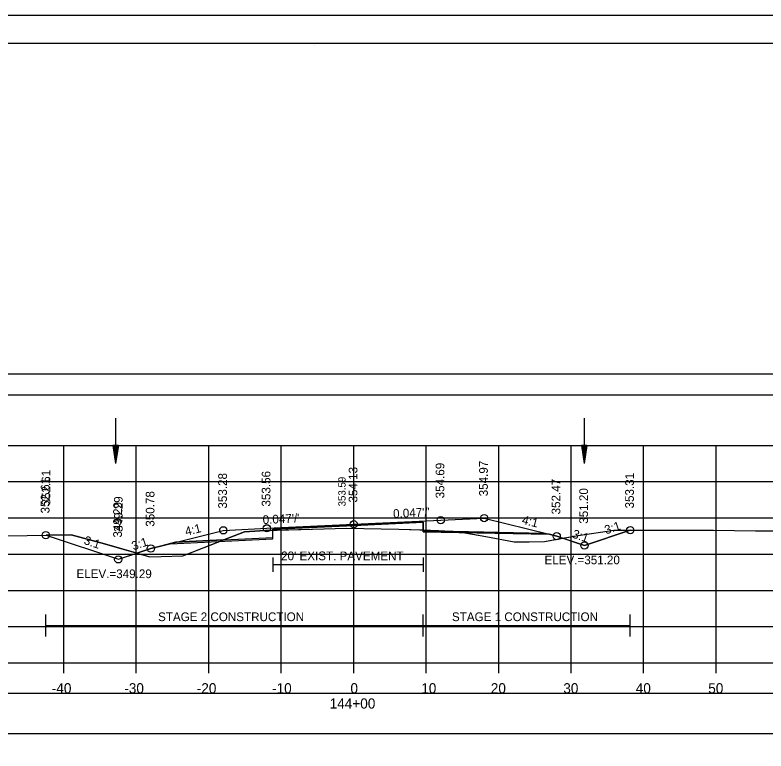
# Model space of a CAD drawing. Extents: x 1376273 to 1384221, y 378927 to 384592.
# Drawn here: x 1377011 to 1377114.6, y 382570.4 to 382671.9 of the extents above; entities that cross this region are included whole.
import ezdxf

# ---------------------------------------------------------------- set-up
doc = ezdxf.new("R2010")
doc.units = 0
for name, color, linetype in [('R_Alt Surface', 7, 'Continuous'), ('R_Axis', 7, 'Continuous'), ('R_Axis Annot', 7, 'Continuous'), ('R_Border', 7, 'Continuous'), ('R_Border Notes', 7, 'Continuous'), ('R_Dimension', 7, 'Continuous'), ('R_Exist Surface', 7, 'Continuous'), ('R_Fin Surface', 7, 'Continuous'), ('R_Grid', 7, 'Continuous'), ('R_No Plot', 7, 'Continuous'), ('R_Water', 7, 'Continuous'), ('R_Xsect Elev', 7, 'Continuous'), ('R_Xsect Slope', 7, 'Continuous'), ('T_Detection Zones', 7, 'Continuous'), ('T_Vehicle Path Lt Minor', 7, 'Continuous')]:
    doc.layers.add(name, color=color, linetype=linetype)

msp = doc.modelspace()

# ---------------------------------------------------------------- linework, layer by layer
at = {"layer": 'R_Alt Surface'}
for points in [[(1377033.19, 382599.17), (1377046.59, 382599.81), (1377046.6, 382600.97), (1377057.77, 382601.5), (1377067.35, 382601.95), (1377067.36, 382600.78), (1377084.01, 382600.45)], [(1377046.6, 382597.09), (1377046.6, 382595.09)], [(1377067.35, 382597.09), (1377067.35, 382595.09)], [(1377046.6, 382596.09), (1377067.35, 382596.09)]]:
    msp.add_lwpolyline(points, dxfattribs=at)
at = {"layer": 'R_Axis'}
for p, q in [((1376907.77, 382582.54), (1377207.77, 382582.54)), ((1377017.77, 382581.14), (1377017.77, 382582.54)), ((1377027.77, 382581.14), (1377027.77, 382582.54)), ((1377037.77, 382581.14), (1377037.77, 382582.54)), ((1377047.77, 382581.14), (1377047.77, 382582.54)), ((1377057.77, 382581.14), (1377057.77, 382582.54)), ((1377067.77, 382581.14), (1377067.77, 382582.54)), ((1377077.77, 382581.14), (1377077.77, 382582.54)), ((1377087.77, 382581.14), (1377087.77, 382582.54)), ((1377097.77, 382581.14), (1377097.77, 382582.54)), ((1377107.77, 382581.14), (1377107.77, 382582.54))]:
    msp.add_line(p, q, dxfattribs=at)
at = {"layer": 'R_Axis Annot'}
for points in [[(1376907.2, 382619.52), (1377209.01, 382619.52), (1377209.01, 382622.34), (1376907.2, 382622.34)], [(1376907.2, 382572.79), (1377209.01, 382572.79), (1377209.01, 382578.31), (1376907.2, 382578.31)]]:
    msp.add_lwpolyline(points, close=True, dxfattribs=at)
at = {"layer": 'R_Border'}
for p, q in [((1376899.77, 382668), (1377215.95, 382668)), ((1377052.29, 382667.74), (1377052.29, 382667.74)), ((1377052.29, 382667.74), (1377052.29, 382667.74))]:
    msp.add_line(p, q, dxfattribs=at)
at = {"layer": 'R_Dimension'}
for p, q in [((1377015.29, 382586.2), (1377015.29, 382589.2)), ((1377067.35, 382586.2), (1377067.35, 382589.2)), ((1377095.92, 382586.2), (1377095.92, 382589.2)), ((1377015.29, 382587.7), (1377095.92, 382587.7))]:
    msp.add_line(p, q, dxfattribs=at)
at = {"layer": 'R_Exist Surface'}
msp.add_lwpolyline([(1377003.6, 382599.98), (1377018.79, 382600.2), (1377023.38, 382598.94), (1377029.65, 382597.15), (1377031.2, 382597.21), (1377034.2, 382597.3), (1377039.84, 382599.5), (1377042.69, 382600.61), (1377044.81, 382600.77), (1377045.6, 382600.82), (1377053.71, 382601.04), (1377056.72, 382601.12), (1377063.98, 382600.96), (1377068.35, 382600.86), (1377069.52, 382600.8), (1377072.05, 382600.67), (1377076.01, 382599.95), (1377079.89, 382599.25), (1377081.96, 382599.23), (1377084.09, 382599.3), (1377088.71, 382600.13), (1377093.66, 382600.84), (1377104.89, 382600.85), (1377106.52, 382600.85), (1377107.41, 382600.84), (1377113.2, 382600.73), (1377116.96, 382600.73)], dxfattribs=at)
at = {"layer": 'R_Fin Surface'}
msp.add_lwpolyline([(1377015.31, 382600.15), (1377025.29, 382596.83), (1377029.77, 382598.32), (1377031.28, 382598.7), (1377039.77, 382600.82), (1377045.77, 382601.1), (1377057.77, 382601.66), (1377069.77, 382602.23), (1377075.77, 382602.51), (1377084.72, 382600.27), (1377085.77, 382600.01), (1377089.59, 382598.73), (1377095.92, 382600.84)], dxfattribs=at)
at = {"layer": 'R_Grid'}
for p, q in [((1376907.77, 382612.54), (1377207.77, 382612.54)), ((1376907.77, 382612.54), (1377207.77, 382612.54)), ((1377017.77, 382582.54), (1377017.77, 382612.54)), ((1377017.77, 382582.54), (1377017.77, 382612.54)), ((1377027.77, 382582.54), (1377027.77, 382612.54)), ((1377027.77, 382582.54), (1377027.77, 382612.54)), ((1377037.77, 382582.54), (1377037.77, 382612.54)), ((1377037.77, 382582.54), (1377037.77, 382612.54)), ((1377047.77, 382582.54), (1377047.77, 382612.54)), ((1377047.77, 382582.54), (1377047.77, 382612.54)), ((1377057.77, 382582.54), (1377057.77, 382612.54)), ((1377057.77, 382582.54), (1377057.77, 382612.54)), ((1377067.77, 382582.54), (1377067.77, 382612.54)), ((1377067.77, 382582.54), (1377067.77, 382612.54)), ((1377077.77, 382582.54), (1377077.77, 382612.54)), ((1377077.77, 382582.54), (1377077.77, 382612.54)), ((1377087.77, 382582.54), (1377087.77, 382612.54)), ((1377087.77, 382582.54), (1377087.77, 382612.54)), ((1377097.77, 382582.54), (1377097.77, 382612.54)), ((1377097.77, 382582.54), (1377097.77, 382612.54)), ((1377107.77, 382582.54), (1377107.77, 382612.54)), ((1377107.77, 382582.54), (1377107.77, 382612.54)), ((1376907.77, 382607.54), (1377207.77, 382607.54)), ((1376907.77, 382607.54), (1377207.77, 382607.54)), ((1376907.77, 382602.54), (1377207.77, 382602.54)), ((1376907.77, 382602.54), (1377207.77, 382602.54)), ((1376907.77, 382597.54), (1377207.77, 382597.54)), ((1376907.77, 382597.54), (1377207.77, 382597.54)), ((1376907.77, 382592.54), (1377207.77, 382592.54)), ((1376907.77, 382592.54), (1377207.77, 382592.54)), ((1376907.77, 382587.54), (1377207.77, 382587.54)), ((1376907.77, 382587.54), (1377207.77, 382587.54)), ((1376907.77, 382582.54), (1377207.77, 382582.54)), ((1376907.77, 382582.54), (1377207.77, 382582.54))]:
    msp.add_line(p, q, dxfattribs=at)
at = {"layer": 'R_No Plot'}
msp.add_line((1376887.37, 382671.89), (1377220.7, 382671.89), dxfattribs=at)
for points in [[(1376887.36, 382671.89), (1377220.7, 382671.89), (1377220.7, 382458.55), (1376887.36, 382458.55)], [(1377133.69, 382668), (1377133.69, 382658.12), (1377169.42, 382658.12), (1377169.42, 382655.2), (1377192.62, 382655.2), (1377192.62, 382630.86), (1377215.95, 382630.86), (1377215.95, 382462.54), (1376899.77, 382462.54), (1376899.77, 382668)]]:
    msp.add_lwpolyline(points, close=True, dxfattribs=at)
msp.add_lwpolyline([(1377032.42, 382598.98), (1377046.59, 382599.64), (1377046.6, 382600.97), (1377057.77, 382601.5), (1377067.35, 382601.95), (1377067.36, 382600.62), (1377084.72, 382600.27)], dxfattribs=at)
for centre in [(1377075.77, 382602.51), (1377075.77, 382602.51), (1377057.77, 382601.66), (1377057.77, 382601.66), (1377069.77, 382602.23), (1377069.77, 382602.23), (1377039.77, 382600.82), (1377039.77, 382600.82), (1377045.77, 382601.1), (1377045.77, 382601.1), (1377095.92, 382600.84), (1377095.92, 382600.84), (1377015.29, 382600.15), (1377015.29, 382600.15), (1377085.77, 382600.01), (1377085.77, 382600.01), (1377029.77, 382598.32), (1377029.77, 382598.32), (1377089.59, 382598.73), (1377089.59, 382598.73), (1377089.59, 382598.73), (1377089.59, 382598.73), (1377025.28, 382596.82), (1377025.28, 382596.82), (1377025.28, 382596.82), (1377025.28, 382596.82)]:
    msp.add_circle(centre, 0.5, dxfattribs=at)
at = {"layer": 'R_Water'}
for p, q in [((1377024.91, 382616.27), (1377024.91, 382610.02)), ((1377089.58, 382616.28), (1377089.58, 382610.03)), ((1377024.54, 382612.52), (1377024.91, 382610.02)), ((1377025.29, 382612.52), (1377024.54, 382612.52)), ((1377024.6, 382612.52), (1377024.91, 382610.43)), ((1377024.66, 382612.52), (1377024.91, 382610.86)), ((1377024.73, 382612.52), (1377024.91, 382611.28)), ((1377024.79, 382612.52), (1377024.91, 382611.7)), ((1377024.85, 382612.52), (1377024.91, 382612.12)), ((1377025.29, 382612.52), (1377024.91, 382610.02)), ((1377025.03, 382612.52), (1377024.91, 382611.7)), ((1377025.16, 382612.52), (1377024.91, 382610.86)), ((1377025.23, 382612.52), (1377024.91, 382610.43)), ((1377025.1, 382612.52), (1377024.91, 382611.28)), ((1377024.97, 382612.52), (1377024.91, 382612.12)), ((1377089.2, 382612.53), (1377089.58, 382610.03)), ((1377089.95, 382612.53), (1377089.2, 382612.53)), ((1377089.27, 382612.53), (1377089.58, 382610.44)), ((1377089.33, 382612.53), (1377089.58, 382610.87)), ((1377089.39, 382612.53), (1377089.58, 382611.29)), ((1377089.46, 382612.53), (1377089.58, 382611.71)), ((1377089.52, 382612.53), (1377089.58, 382612.13)), ((1377089.95, 382612.53), (1377089.58, 382610.03)), ((1377089.7, 382612.53), (1377089.58, 382611.71)), ((1377089.83, 382612.53), (1377089.58, 382610.87)), ((1377089.89, 382612.53), (1377089.58, 382610.44)), ((1377089.76, 382612.53), (1377089.58, 382611.29)), ((1377089.64, 382612.53), (1377089.58, 382612.13))]:
    msp.add_line(p, q, dxfattribs=at)
at = {"layer": 'T_Detection Zones'}
for p, q in [((1377046.59, 382599.81), (1377046.6, 382600.84)), ((1377039.84, 382599.49), (1377046.59, 382599.81)), ((1377027.82, 382597.67), (1377023.38, 382598.94)), ((1377039.81, 382599.49), (1377033.19, 382599.17))]:
    msp.add_line(p, q, dxfattribs=at)
for points in [[(1377046.6, 382600.84), (1377045.6, 382600.82), (1377044.81, 382600.77), (1377042.69, 382600.61), (1377039.84, 382599.5)], [(1377023.38, 382598.94), (1377018.79, 382600.2), (1377015.31, 382600.15)], [(1377015.31, 382600.15), (1377025.29, 382596.83), (1377027.82, 382597.67)], [(1377027.82, 382597.67), (1377029.65, 382597.15), (1377031.2, 382597.21), (1377034.2, 382597.3), (1377039.81, 382599.49)], [(1377033.19, 382599.17), (1377031.28, 382598.7), (1377029.77, 382598.32), (1377027.82, 382597.67)], [(1377039.84, 382599.5), (1377039.84, 382599.49)]]:
    msp.add_lwpolyline(points, dxfattribs=at)
for points in [[(1377067.36, 382600.88), (1377068.35, 382600.86), (1377069.52, 382600.8), (1377072.05, 382600.67), (1377072.98, 382600.5), (1377067.36, 382600.62)], [(1377086.56, 382599.74), (1377088.71, 382600.13), (1377093.66, 382600.84), (1377095.92, 382600.84), (1377089.59, 382598.73)], [(1377072.98, 382600.5), (1377076.01, 382599.95), (1377079.89, 382599.25), (1377081.96, 382599.23), (1377084.09, 382599.3), (1377086.56, 382599.74), (1377085.77, 382600.01), (1377084.72, 382600.27)]]:
    msp.add_lwpolyline(points, close=True, dxfattribs=at)
at = {"layer": 'T_Vehicle Path Lt Minor'}
msp.add_lwpolyline([(1377046.6, 382600.84), (1377053.71, 382601.04), (1377056.72, 382601.12), (1377063.98, 382600.96), (1377067.36, 382600.88), (1377067.35, 382601.95), (1377057.77, 382601.5), (1377046.6, 382600.97)], close=True, dxfattribs=at)

# ---------------------------------------------------------------- texts
at = {"layer": 'R_Alt Surface'}
msp.add_text("20' EXIST. PAVEMENT", height=1.2, dxfattribs=at).set_placement((1377047.75, 382596.7))
at = {"layer": 'R_Axis Annot'}
for s, p in [('-40', (1377016.11, 382578.34)), ('-30', (1377026.11, 382578.34)), ('-20', (1377036.11, 382578.34)), ('-10', (1377046.5, 382578.34)), ('0', (1377057.31, 382578.34)), ('10', (1377067.08, 382578.34)), ('20', (1377076.68, 382578.34)), ('30', (1377086.68, 382578.34)), ('40', (1377096.68, 382578.34)), ('50', (1377106.68, 382578.34)), ('144+00', (1377054.45, 382576.24))]:
    msp.add_text(s, height=1.4, dxfattribs=at).set_placement(p)
at = {"layer": 'R_Border Notes'}
for s, p in [('ELEV.=351.20', (1377084.09, 382596.14)), ('ELEV.=349.29', (1377019.51, 382594.23))]:
    msp.add_text(s, height=1.2, dxfattribs=at).set_placement(p)
at = {"layer": 'R_Dimension'}
for s, p in [('STAGE 2 CONSTRUCTION', (1377030.77, 382588.3)), ('STAGE 1 CONSTRUCTION', (1377071.32, 382588.3))]:
    msp.add_text(s, height=1.2, dxfattribs=at).set_placement(p)
at = {"layer": 'R_No Plot'}
for s, p in [('352.61', (1377015.79, 382603.15)), ('349.29', (1377025.78, 382599.82))]:
    msp.add_text(s, height=1.2, rotation=90, dxfattribs=at).set_placement(p)
at = {"layer": 'R_Xsect Elev'}
for s, height, p in [('354.97', 1.2, (1377076.27, 382605.51)), ('354.13', 1.2, (1377058.27, 382604.66)), ('354.69', 1.2, (1377070.27, 382605.23)), ('352.61', 1.2, (1377015.91, 382604.25)), ('353.28', 1.2, (1377040.27, 382603.82)), ('353.56', 1.2, (1377046.27, 382604.1)), ('353.59', 1, (1377056.64, 382604.12)), ('353.31', 1.2, (1377096.42, 382603.84)), ('352.47', 1.2, (1377086.27, 382603.01)), ('350.78', 1.2, (1377030.27, 382601.32)), ('351.20', 1.2, (1377090.09, 382601.73)), ('349.29', 1.2, (1377025.89, 382600.6))]:
    msp.add_text(s, height=height, rotation=90, dxfattribs=at).set_placement(p)
at = {"layer": 'R_Xsect Slope'}
for s, rotation, p in [("0.047'/'", 2.6828, (1377063.23, 382602.52)), ("0.047'/'", 2.6828, (1377045.23, 382601.68)), ('4:1', 345.9638, (1377080.89, 382601.74)), ('3:1', 18.4349, (1377092.59, 382600.26)), ('4:1', 14.0362, (1377034.65, 382600.06)), ('3:1', 341.5651, (1377087.83, 382599.84)), ('3:1', 341.5651, (1377020.44, 382598.96)), ('3:1', 18.4349, (1377027.36, 382598.05))]:
    msp.add_text(s, height=1.2, rotation=rotation, dxfattribs=at).set_placement(p)

doc.saveas('drawing.dxf')
